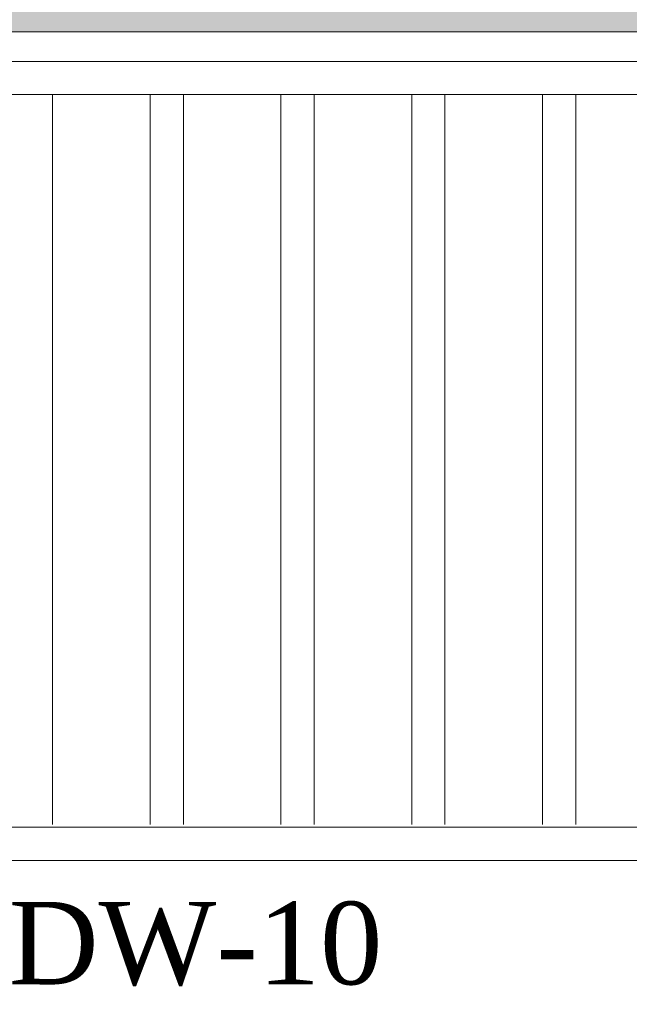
# Model space of a CAD drawing. Extents: x 3940905 to 4145695, y 925352 to 1109797.
# Tile 974 of 1056: x 4063622 to 4064080, y 1101184 to 1101924. Entities that reach past the tile are written whole.
import ezdxf

# ---------------------------------------------------------------- set-up
doc = ezdxf.new("R2010")
doc.units = 0
doc.header["$LTSCALE"] = 750
doc.header["$MEASUREMENT"] = 0
for name, color, linetype, lineweight in [('CKD Equipments', 252, 'CONTINUOUS', 0), ('HATCH', 7, 'CONTINUOUS', 0), ('wall', 7, 'CONTINUOUS', 25)]:
    doc.layers.add(name, color=color, linetype=linetype, lineweight=lineweight)
doc.layers.add('PDF_A - TEXT', color=7, linetype='CONTINUOUS')
doc.styles.add('CKD_Dimension Text', font='BOOKOS.TTF')

msp = doc.modelspace()

# ---------------------------------------------------------------- hatches: boundary and pattern name
at = {"layer": 'HATCH'}
h = msp.add_hatch(color=8, dxfattribs=at)
h.dxf.hatch_style = 1
h.paths.add_polyline_path([(4072393.76, 1102144.59), (4059798.76, 1102144.59), (4059798.76, 1088099.59), (4059668.76, 1088099.59), (4059668.76, 1074136.59), (4059831.76, 1074136.59), (4059831.76, 1067612.57), (4060288.76, 1067612.57), (4060288.76, 1072186.59), (4060288.76, 1074299.59), (4059898.76, 1074299.59), (4059898.76, 1087869.62), (4060023.76, 1087869.59), (4060023.76, 1101914.59), (4072393.76, 1101914.59)])

# ---------------------------------------------------------------- linework, layer by layer
at = {"layer": 'CKD Equipments'}
for p, q in [((4063425.12, 1101892.5), (4064175.12, 1101892.5)), ((4063450.12, 1101867.5), (4064150.12, 1101867.5)), ((4064150.12, 1101317.5), (4063450.12, 1101317.5)), ((4064175.12, 1101292.5), (4063425.12, 1101292.5))]:
    msp.add_line(p, q, dxfattribs=at)
at = {"layer": 'CKD Equipments', "color": 252, "true_color": 0x989898}
for p, q in [((4063646.58, 1101867.5), (4063646.58, 1101319.57)), ((4063646.58, 1101867.5), (4063646.58, 1101319.57)), ((4063646.58, 1101867.5), (4063646.58, 1101320.08)), ((4063646.58, 1101867.5), (4063646.58, 1101320.08)), ((4063719.89, 1101867.5), (4063719.89, 1101319.57)), ((4063719.89, 1101319.57), (4063719.89, 1101867.5)), ((4063719.89, 1101867.5), (4063719.89, 1101319.57)), ((4063719.89, 1101867.5), (4063719.89, 1101320.08)), ((4063719.89, 1101320.08), (4063719.89, 1101867.5)), ((4063719.89, 1101867.5), (4063719.89, 1101320.08)), ((4063744.82, 1101867.5), (4063744.82, 1101319.57)), ((4063744.82, 1101867.5), (4063744.82, 1101319.57)), ((4063744.82, 1101867.5), (4063744.82, 1101320.08)), ((4063744.82, 1101867.5), (4063744.82, 1101320.08)), ((4063818.12, 1101867.5), (4063818.12, 1101319.57)), ((4063818.12, 1101319.57), (4063818.12, 1101867.5)), ((4063818.12, 1101867.5), (4063818.12, 1101319.57)), ((4063818.12, 1101867.5), (4063818.12, 1101320.08)), ((4063818.12, 1101320.08), (4063818.12, 1101867.5)), ((4063818.12, 1101867.5), (4063818.12, 1101320.08)), ((4063843.05, 1101867.5), (4063843.05, 1101319.57)), ((4063843.05, 1101867.5), (4063843.05, 1101319.57)), ((4063843.05, 1101867.5), (4063843.05, 1101320.08)), ((4063843.05, 1101867.5), (4063843.05, 1101320.08)), ((4063916.35, 1101867.5), (4063916.35, 1101319.57)), ((4063916.35, 1101319.57), (4063916.35, 1101867.5)), ((4063916.35, 1101867.5), (4063916.35, 1101319.57)), ((4063916.35, 1101867.5), (4063916.35, 1101320.08)), ((4063916.35, 1101320.08), (4063916.35, 1101867.5)), ((4063916.35, 1101867.5), (4063916.35, 1101320.08)), ((4063941.28, 1101867.5), (4063941.28, 1101319.57)), ((4063941.28, 1101867.5), (4063941.28, 1101319.57)), ((4063941.28, 1101867.5), (4063941.28, 1101320.08)), ((4063941.28, 1101867.5), (4063941.28, 1101320.08)), ((4064014.58, 1101867.5), (4064014.58, 1101319.57)), ((4064014.58, 1101319.57), (4064014.58, 1101867.5)), ((4064014.58, 1101867.5), (4064014.58, 1101319.57)), ((4064014.58, 1101867.5), (4064014.58, 1101320.08)), ((4064014.58, 1101320.08), (4064014.58, 1101867.5)), ((4064014.58, 1101867.5), (4064014.58, 1101320.08)), ((4064039.52, 1101867.5), (4064039.52, 1101319.57)), ((4064039.52, 1101867.5), (4064039.52, 1101319.57)), ((4064039.52, 1101867.5), (4064039.52, 1101320.08)), ((4064039.52, 1101867.5), (4064039.52, 1101320.08))]:
    msp.add_line(p, q, dxfattribs=at)
at = {"layer": 'wall', "lineweight": 0, "ltscale": 2}
msp.add_lwpolyline([(4072393.76, 1102144.59), (4059798.76, 1102144.59), (4059798.76, 1088099.59), (4059668.76, 1088099.59), (4059668.76, 1074136.59), (4059831.76, 1074136.59), (4059831.76, 1067612.57), (4060288.76, 1067612.57), (4060288.76, 1074299.59), (4059898.76, 1074299.59), (4059898.76, 1087869.62), (4060023.76, 1087869.59), (4060023.76, 1101914.59), (4072393.76, 1101914.59)], close=True, dxfattribs=at)

# ---------------------------------------------------------------- texts
at = {"layer": 'PDF_A - TEXT', "insert": (4063613.59, 1101261.39), "char_height": 61.963, "width": 784.9726, "attachment_point": 1, "style": 'CKD_Dimension Text'}
msp.add_mtext('DW-10', dxfattribs=at)

doc.saveas('drawing.dxf')
